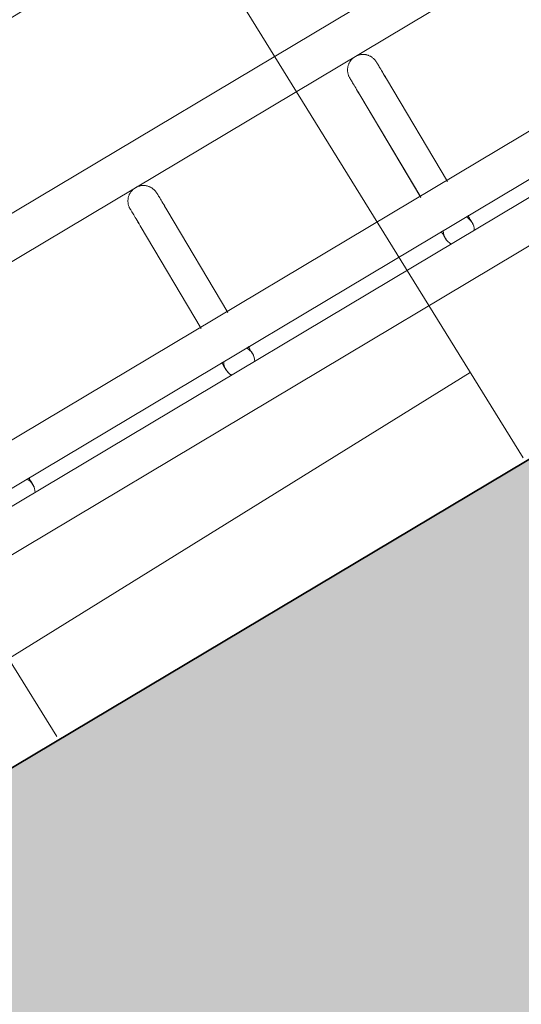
# Model space of a CAD drawing. Header units: metres. Extents: x 127444 to 127966, y 464485 to 464708.
# Tile 289 of 425: x 127923.5824 to 127923.6794, y 464649.6423 to 464649.8326. Entities that reach past the tile are written whole.
import ezdxf

# ---------------------------------------------------------------- set-up
doc = ezdxf.new("R2010")
doc.units = ezdxf.units.M
for name, color, linetype, lineweight in [('A-FLOR-HRAL', 11, 'Continuous', 9), ('B-WE-VH-VERHARDING_BETONSTRAATSTEEN-A-200', 8, 'Continuous', 9), ('N-WE-VH-VERHARDING_BETON-A', 252, 'Continuous', 18), ('N-WE-VH-VERHARDING_BETON-G', 252, 'Continuous', 35), ('S-BEAM', 12, 'Continuous', 9)]:
    doc.layers.add(name, color=color, linetype=linetype, lineweight=lineweight)

# ---------------------------------------------------------------- blocks, each defined once
blk = doc.blocks.new('34_22_B_BNP_Hekwerk_Integra_Schuin - Integra_Schuin_1000-4876941--2_00_00')
at = {"layer": 'A-FLOR-HRAL'}
for p, q in [((2736.98, 47.13), (-1956.09, 47.13)), ((-1956.09, 39.13), (2736.98, 39.13)), ((2736.97, 9.5), (-1956.09, 9.5)), ((-1956.09, 1.5), (2736.97, 1.5)), ((2736.97, -1.5), (-1956.09, -1.5)), ((-1956.09, -9.5), (2736.97, -9.5))]:
    blk.add_line(p, q, dxfattribs=at)
at = {"layer": 'S-BEAM'}
for p, q in [((-704.67, 32.34), (-704.67, 9.26)), ((-704.67, 32.34), (-704.67, 9.26)), ((-704.67, 32.34), (-704.67, 9.26)), ((-704.67, 32.34), (-704.67, 9.26)), ((-698.67, 9.26), (-698.67, 32.34)), ((-698.67, 9.26), (-698.67, 32.34)), ((-698.67, 9.26), (-698.67, 32.34)), ((-698.67, 9.26), (-698.67, 32.34)), ((-655.23, 32.34), (-655.23, 9.25)), ((-655.23, 32.34), (-655.23, 9.25)), ((-655.23, 32.34), (-655.23, 9.25)), ((-655.23, 32.34), (-655.23, 9.26)), ((-649.23, 9.25), (-649.23, 32.34)), ((-649.23, 9.25), (-649.23, 32.34)), ((-649.23, 9.25), (-649.23, 32.34)), ((-649.23, 9.26), (-649.23, 32.34))]:
    blk.add_line(p, q, dxfattribs=at)
at = {"layer": 'S-BEAM', "flags": 128}
for points in [[(-704.67, 36.13), (-704.67, 36.25), (-704.66, 36.36), (-704.65, 36.48), (-704.63, 36.6), (-704.61, 36.72), (-704.59, 36.84), (-704.56, 36.95), (-704.52, 37.07), (-704.48, 37.18), (-704.44, 37.29), (-704.39, 37.4), (-704.33, 37.51), (-704.28, 37.62), (-704.21, 37.72), (-704.15, 37.82), (-704.08, 37.92), (-704.01, 38.01), (-703.93, 38.1), (-703.85, 38.19), (-703.76, 38.28), (-703.67, 38.36), (-703.58, 38.44), (-703.49, 38.51), (-703.39, 38.58), (-703.29, 38.65), (-703.19, 38.71), (-703.09, 38.77), (-702.98, 38.83), (-702.87, 38.88), (-702.76, 38.92), (-702.65, 38.96), (-702.53, 39), (-702.42, 39.03), (-702.3, 39.06), (-702.18, 39.08), (-702.06, 39.1), (-701.94, 39.11), (-701.82, 39.12), (-701.7, 39.12), (-701.58, 39.12), (-701.47, 39.12), (-701.35, 39.11), (-701.23, 39.09), (-701.11, 39.07), (-700.99, 39.05), (-700.87, 39.02), (-700.76, 38.98), (-700.65, 38.94), (-700.53, 38.9), (-700.42, 38.85), (-700.32, 38.8), (-700.21, 38.74), (-700.11, 38.68), (-700.01, 38.62), (-699.91, 38.55), (-699.81, 38.48), (-699.72, 38.4), (-699.63, 38.32), (-699.54, 38.24), (-699.46, 38.15), (-699.38, 38.06), (-699.31, 37.97), (-699.23, 37.87), (-699.17, 37.77), (-699.1, 37.67), (-699.04, 37.57), (-698.99, 37.46), (-698.94, 37.35), (-698.89, 37.24), (-698.85, 37.13), (-698.81, 37.02), (-698.77, 36.9), (-698.75, 36.78), (-698.72, 36.67), (-698.7, 36.55), (-698.69, 36.43), (-698.68, 36.31), (-698.67, 36.19), (-698.67, 36.13)], [(-704.63, 36.6), (-704.61, 36.72), (-704.59, 36.84), (-704.56, 36.95), (-704.52, 37.07), (-704.48, 37.18), (-704.44, 37.29), (-704.39, 37.4), (-704.33, 37.51), (-704.28, 37.62), (-704.21, 37.72), (-704.15, 37.82), (-704.08, 37.92), (-704.01, 38.01), (-703.93, 38.1), (-703.85, 38.19), (-703.76, 38.28), (-703.67, 38.36), (-703.58, 38.44), (-703.49, 38.51), (-703.39, 38.58), (-703.29, 38.65), (-703.19, 38.71), (-703.09, 38.77), (-702.98, 38.83), (-702.87, 38.88), (-702.76, 38.92), (-702.65, 38.96), (-702.53, 39), (-702.42, 39.03), (-702.3, 39.06), (-702.18, 39.08), (-702.06, 39.1), (-701.94, 39.11), (-701.82, 39.12), (-701.7, 39.12), (-701.58, 39.12), (-701.47, 39.12), (-701.35, 39.11), (-701.23, 39.09), (-701.11, 39.07), (-700.99, 39.05), (-700.87, 39.02), (-700.76, 38.98), (-700.65, 38.94), (-700.53, 38.9), (-700.42, 38.85), (-700.32, 38.8), (-700.21, 38.74), (-700.11, 38.68), (-700.01, 38.62), (-699.91, 38.55), (-699.81, 38.48), (-699.72, 38.4), (-699.63, 38.32), (-699.54, 38.24), (-699.46, 38.15), (-699.38, 38.06), (-699.31, 37.97), (-699.23, 37.87), (-699.17, 37.77), (-699.1, 37.67), (-699.04, 37.57), (-698.99, 37.46), (-698.94, 37.35), (-698.89, 37.24), (-698.85, 37.13), (-698.81, 37.02), (-698.77, 36.9), (-698.75, 36.78), (-698.72, 36.67), (-698.7, 36.55), (-698.69, 36.43), (-698.68, 36.31), (-698.67, 36.19), (-698.67, 36.13)], [(-655.23, 36.13), (-655.23, 36.25), (-655.22, 36.36), (-655.21, 36.48), (-655.2, 36.6), (-655.17, 36.72), (-655.15, 36.84), (-655.12, 36.95), (-655.08, 37.07), (-655.04, 37.18), (-655, 37.29), (-654.95, 37.4), (-654.89, 37.51), (-654.84, 37.62), (-654.78, 37.72), (-654.71, 37.82), (-654.64, 37.92), (-654.57, 38.01), (-654.49, 38.1), (-654.41, 38.19), (-654.32, 38.28), (-654.24, 38.36), (-654.15, 38.44), (-654.05, 38.51), (-653.95, 38.58), (-653.85, 38.65), (-653.75, 38.71), (-653.65, 38.77), (-653.54, 38.83), (-653.43, 38.88), (-653.32, 38.92), (-653.21, 38.96), (-653.09, 39), (-652.98, 39.03), (-652.86, 39.06), (-652.74, 39.08), (-652.63, 39.1), (-652.51, 39.11), (-652.39, 39.12), (-652.27, 39.12), (-652.15, 39.12), (-652.03, 39.12), (-651.91, 39.11), (-651.79, 39.09), (-651.67, 39.07), (-651.55, 39.05), (-651.44, 39.02), (-651.32, 38.98), (-651.21, 38.94), (-651.1, 38.9), (-650.99, 38.85), (-650.88, 38.8), (-650.77, 38.74), (-650.67, 38.68), (-650.57, 38.62), (-650.47, 38.55), (-650.37, 38.48), (-650.28, 38.4), (-650.19, 38.32), (-650.1, 38.24), (-650.02, 38.15), (-649.94, 38.06), (-649.87, 37.97), (-649.8, 37.87), (-649.73, 37.77), (-649.66, 37.67), (-649.6, 37.57), (-649.55, 37.46), (-649.5, 37.35), (-649.45, 37.24), (-649.41, 37.13), (-649.37, 37.02), (-649.34, 36.9), (-649.31, 36.78), (-649.28, 36.67), (-649.26, 36.55), (-649.25, 36.43), (-649.24, 36.31), (-649.23, 36.19), (-649.23, 36.13)], [(-655.2, 36.6), (-655.17, 36.72), (-655.15, 36.84), (-655.12, 36.95), (-655.08, 37.07), (-655.04, 37.18), (-655, 37.29), (-654.95, 37.4), (-654.89, 37.51), (-654.84, 37.62), (-654.78, 37.72), (-654.71, 37.82), (-654.64, 37.92), (-654.57, 38.01), (-654.49, 38.1), (-654.41, 38.19), (-654.32, 38.28), (-654.24, 38.36), (-654.15, 38.44), (-654.05, 38.51), (-653.95, 38.58), (-653.85, 38.65), (-653.75, 38.71), (-653.65, 38.77), (-653.54, 38.83), (-653.43, 38.88), (-653.32, 38.92), (-653.21, 38.96), (-653.09, 39), (-652.98, 39.03), (-652.86, 39.06), (-652.74, 39.08), (-652.63, 39.1), (-652.51, 39.11), (-652.39, 39.12), (-652.27, 39.12), (-652.15, 39.12), (-652.03, 39.12), (-651.91, 39.11), (-651.79, 39.09), (-651.67, 39.07), (-651.55, 39.05), (-651.44, 39.02), (-651.32, 38.98), (-651.21, 38.94), (-651.1, 38.9), (-650.99, 38.85), (-650.88, 38.8), (-650.77, 38.74), (-650.67, 38.68), (-650.57, 38.62), (-650.47, 38.55), (-650.37, 38.48), (-650.28, 38.4), (-650.19, 38.32), (-650.1, 38.24), (-650.02, 38.15), (-649.94, 38.06), (-649.87, 37.97), (-649.8, 37.87), (-649.73, 37.77), (-649.66, 37.67), (-649.6, 37.57), (-649.55, 37.46), (-649.5, 37.35), (-649.45, 37.24), (-649.41, 37.13), (-649.37, 37.02), (-649.34, 36.9), (-649.31, 36.78), (-649.28, 36.67), (-649.26, 36.55), (-649.25, 36.43), (-649.24, 36.31), (-649.23, 36.19), (-649.23, 36.13)], [(-704.67, 32.34), (-704.67, 32.75), (-704.67, 33.15), (-704.67, 33.52), (-704.67, 33.87), (-704.67, 34.2), (-704.67, 34.5), (-704.67, 34.78), (-704.67, 35.03), (-704.67, 35.26), (-704.67, 35.46), (-704.67, 35.64), (-704.67, 35.78), (-704.67, 35.91), (-704.67, 36), (-704.67, 36.07), (-704.67, 36.11), (-704.67, 36.13)], [(-704.67, 36.13), (-704.67, 36.11), (-704.67, 36.07), (-704.67, 36), (-704.67, 35.91), (-704.67, 35.79), (-704.67, 35.64), (-704.67, 35.46), (-704.67, 35.26), (-704.67, 35.04), (-704.67, 34.78), (-704.67, 34.51), (-704.67, 34.2), (-704.67, 33.88), (-704.67, 33.53), (-704.67, 33.16), (-704.67, 32.76), (-704.67, 32.34), (-704.67, 32.34)], [(-698.67, 32.34), (-698.67, 32.75), (-698.67, 33.15), (-698.67, 33.52), (-698.67, 33.87), (-698.67, 34.2), (-698.67, 34.5), (-698.67, 34.78), (-698.67, 35.03), (-698.67, 35.26), (-698.67, 35.46), (-698.67, 35.64), (-698.67, 35.78), (-698.67, 35.91), (-698.67, 36), (-698.67, 36.07), (-698.67, 36.11), (-698.67, 36.13)], [(-698.67, 36.13), (-698.67, 36.11), (-698.67, 36.07), (-698.67, 36), (-698.67, 35.91), (-698.67, 35.79), (-698.67, 35.64), (-698.67, 35.46), (-698.67, 35.26), (-698.67, 35.04), (-698.67, 34.78), (-698.67, 34.51), (-698.67, 34.2), (-698.67, 33.88), (-698.67, 33.53), (-698.67, 33.16), (-698.67, 32.76), (-698.67, 32.34), (-698.67, 32.34)], [(-698.67, 33.52), (-698.67, 33.87), (-698.67, 34.2), (-698.67, 34.5), (-698.67, 34.78), (-698.67, 35.03), (-698.67, 35.26), (-698.67, 35.46), (-698.67, 35.64), (-698.67, 35.78), (-698.67, 35.91), (-698.67, 36), (-698.67, 36.07), (-698.67, 36.11), (-698.67, 36.13)], [(-698.67, 36.13), (-698.67, 36.11), (-698.67, 36.07), (-698.67, 36), (-698.67, 35.91), (-698.67, 35.79), (-698.67, 35.64), (-698.67, 35.46), (-698.67, 35.26), (-698.67, 35.04), (-698.67, 34.78), (-698.67, 34.51), (-698.67, 34.2), (-698.67, 33.88), (-698.67, 33.53)], [(-655.23, 32.34), (-655.23, 32.75), (-655.23, 33.15), (-655.23, 33.52), (-655.23, 33.87), (-655.23, 34.2), (-655.23, 34.5), (-655.23, 34.78), (-655.23, 35.03), (-655.23, 35.26), (-655.23, 35.46), (-655.23, 35.64), (-655.23, 35.78), (-655.23, 35.91), (-655.23, 36), (-655.23, 36.07), (-655.23, 36.11), (-655.23, 36.13)], [(-655.23, 36.13), (-655.23, 36.11), (-655.23, 36.07), (-655.23, 36), (-655.23, 35.91), (-655.23, 35.79), (-655.23, 35.64), (-655.23, 35.46), (-655.23, 35.26), (-655.23, 35.04), (-655.23, 34.78), (-655.23, 34.51), (-655.23, 34.2), (-655.23, 33.88), (-655.23, 33.53), (-655.23, 33.16), (-655.23, 32.76), (-655.23, 32.34), (-655.23, 32.34)], [(-649.23, 32.34), (-649.23, 32.75), (-649.23, 33.15), (-649.23, 33.52), (-649.23, 33.87), (-649.23, 34.2), (-649.23, 34.5), (-649.23, 34.78), (-649.23, 35.03), (-649.23, 35.26), (-649.23, 35.46), (-649.23, 35.64), (-649.23, 35.78), (-649.23, 35.91), (-649.23, 36), (-649.23, 36.07), (-649.23, 36.11), (-649.23, 36.13)], [(-649.23, 36.13), (-649.23, 36.11), (-649.23, 36.07), (-649.23, 36), (-649.23, 35.91), (-649.23, 35.79), (-649.23, 35.64), (-649.23, 35.46), (-649.23, 35.26), (-649.23, 35.04), (-649.23, 34.78), (-649.23, 34.51), (-649.23, 34.2), (-649.23, 33.88), (-649.23, 33.53), (-649.23, 33.16), (-649.23, 32.76), (-649.23, 32.34), (-649.23, 32.34)], [(-649.23, 33.52), (-649.23, 33.87), (-649.23, 34.2), (-649.23, 34.5), (-649.23, 34.78), (-649.23, 35.03), (-649.23, 35.26), (-649.23, 35.46), (-649.23, 35.64), (-649.23, 35.78), (-649.23, 35.91), (-649.23, 36), (-649.23, 36.07), (-649.23, 36.11), (-649.23, 36.13)], [(-649.23, 36.13), (-649.23, 36.11), (-649.23, 36.07), (-649.23, 36), (-649.23, 35.91), (-649.23, 35.79), (-649.23, 35.64), (-649.23, 35.46), (-649.23, 35.26), (-649.23, 35.04), (-649.23, 34.78), (-649.23, 34.51), (-649.23, 34.2), (-649.23, 33.88), (-649.23, 33.53)], [(-704.67, 32.34), (-704.67, 32.75), (-704.67, 33.15), (-704.67, 33.52), (-704.67, 33.87), (-704.67, 34.2)], [(-704.67, 34.2), (-704.67, 33.88), (-704.67, 33.53), (-704.67, 33.16), (-704.67, 32.76), (-704.67, 32.34), (-704.67, 32.34)], [(-655.23, 32.34), (-655.23, 32.75), (-655.23, 33.15), (-655.23, 33.52), (-655.23, 33.87), (-655.23, 34.2)], [(-655.23, 34.2), (-655.23, 33.88), (-655.23, 33.53), (-655.23, 33.16), (-655.23, 32.76), (-655.23, 32.34), (-655.23, 32.34)], [(-748.11, 0), (-748.11, -0.12), (-748.12, -0.24), (-748.13, -0.36), (-748.15, -0.48), (-748.17, -0.6)], [(-748.11, 0), (-748.11, -0.12), (-748.12, -0.24), (-748.13, -0.36), (-748.15, -0.48), (-748.17, -0.6)], [(-748.11, 1.58), (-748.11, 1.38), (-748.11, 1.19), (-748.11, 1.02), (-748.11, 0.86), (-748.11, 0.71), (-748.11, 0.58), (-748.11, 0.46), (-748.11, 0.35), (-748.11, 0.26), (-748.11, 0.18), (-748.11, 0.12), (-748.11, 0.07), (-748.11, 0.03), (-748.11, 0.01), (-748.11, 0)], [(-748.11, 1.58), (-748.11, 1.38), (-748.11, 1.19), (-748.11, 1.02), (-748.11, 0.86), (-748.11, 0.71), (-748.11, 0.58), (-748.11, 0.46), (-748.11, 0.35), (-748.11, 0.26), (-748.11, 0.18), (-748.11, 0.12), (-748.11, 0.07), (-748.11, 0.03), (-748.11, 0.01), (-748.11, 0)], [(-748.11, 0), (-748.11, 0.01), (-748.11, 0.03), (-748.11, 0.06), (-748.11, 0.11), (-748.11, 0.18), (-748.11, 0.26), (-748.11, 0.35), (-748.11, 0.46), (-748.11, 0.58), (-748.11, 0.71), (-748.11, 0.86), (-748.11, 1.02), (-748.11, 1.19), (-748.11, 1.37), (-748.11, 1.57)], [(-748.11, 0), (-748.11, 0.01), (-748.11, 0.03), (-748.11, 0.06), (-748.11, 0.11), (-748.11, 0.18), (-748.11, 0.26), (-748.11, 0.35), (-748.11, 0.46), (-748.11, 0.58), (-748.11, 0.71), (-748.11, 0.86), (-748.11, 1.02), (-748.11, 1.19), (-748.11, 1.37), (-748.11, 1.57)], [(-704.67, 1.58), (-704.67, 1.38), (-704.67, 1.19), (-704.67, 1.02), (-704.67, 0.86), (-704.67, 0.71), (-704.67, 0.58), (-704.67, 0.46), (-704.67, 0.35), (-704.67, 0.26), (-704.67, 0.18), (-704.67, 0.12), (-704.67, 0.07), (-704.67, 0.03), (-704.67, 0.01), (-704.67, 0)], [(-704.67, 1.58), (-704.67, 1.38), (-704.67, 1.19), (-704.67, 1.02), (-704.67, 0.86), (-704.67, 0.71), (-704.67, 0.58), (-704.67, 0.46), (-704.67, 0.35), (-704.67, 0.26), (-704.67, 0.18), (-704.67, 0.12), (-704.67, 0.07), (-704.67, 0.03), (-704.67, 0.01), (-704.67, 0)], [(-704.67, 0), (-704.67, 0.01), (-704.67, 0.03), (-704.67, 0.06), (-704.67, 0.11), (-704.67, 0.18), (-704.67, 0.26), (-704.67, 0.35), (-704.67, 0.46), (-704.67, 0.58), (-704.67, 0.71), (-704.67, 0.86), (-704.67, 1.02), (-704.67, 1.19), (-704.67, 1.37), (-704.67, 1.57)], [(-704.67, 0), (-704.67, 0.01), (-704.67, 0.03), (-704.67, 0.06), (-704.67, 0.11), (-704.67, 0.18), (-704.67, 0.26), (-704.67, 0.35), (-704.67, 0.46), (-704.67, 0.58), (-704.67, 0.71), (-704.67, 0.86), (-704.67, 1.02), (-704.67, 1.19), (-704.67, 1.37), (-704.67, 1.57)], [(-704.62, -0.54), (-704.64, -0.42), (-704.66, -0.3), (-704.67, -0.18), (-704.67, -0.06), (-704.67, 0)], [(-704.62, -0.54), (-704.64, -0.42), (-704.66, -0.3), (-704.67, -0.18), (-704.67, -0.06), (-704.67, 0)], [(-698.67, 0), (-698.67, -0.12), (-698.68, -0.24), (-698.69, -0.36), (-698.71, -0.48), (-698.73, -0.6)], [(-698.67, 0), (-698.67, -0.12), (-698.68, -0.24), (-698.69, -0.36), (-698.71, -0.48), (-698.73, -0.6)], [(-698.67, 1.58), (-698.67, 1.38), (-698.67, 1.19), (-698.67, 1.02), (-698.67, 0.86), (-698.67, 0.71), (-698.67, 0.58), (-698.67, 0.46), (-698.67, 0.35), (-698.67, 0.26), (-698.67, 0.18), (-698.67, 0.12), (-698.67, 0.07), (-698.67, 0.03), (-698.67, 0.01), (-698.67, 0)], [(-698.67, 1.58), (-698.67, 1.38), (-698.67, 1.19), (-698.67, 1.02), (-698.67, 0.86), (-698.67, 0.71), (-698.67, 0.58), (-698.67, 0.46), (-698.67, 0.35), (-698.67, 0.26), (-698.67, 0.18), (-698.67, 0.12), (-698.67, 0.07), (-698.67, 0.03), (-698.67, 0.01), (-698.67, 0)], [(-698.67, 0), (-698.67, 0.01), (-698.67, 0.03), (-698.67, 0.06), (-698.67, 0.11), (-698.67, 0.18), (-698.67, 0.26), (-698.67, 0.35), (-698.67, 0.46), (-698.67, 0.58), (-698.67, 0.71), (-698.67, 0.86), (-698.67, 1.02), (-698.67, 1.19), (-698.67, 1.37), (-698.67, 1.57)], [(-698.67, 0), (-698.67, 0.01), (-698.67, 0.03), (-698.67, 0.06), (-698.67, 0.11), (-698.67, 0.18), (-698.67, 0.26), (-698.67, 0.35), (-698.67, 0.46), (-698.67, 0.58), (-698.67, 0.71), (-698.67, 0.86), (-698.67, 1.02), (-698.67, 1.19), (-698.67, 1.37), (-698.67, 1.57)], [(-655.23, 1.58), (-655.23, 1.38), (-655.23, 1.19), (-655.23, 1.02), (-655.23, 0.86), (-655.23, 0.71), (-655.23, 0.58), (-655.23, 0.46), (-655.23, 0.35), (-655.23, 0.26), (-655.23, 0.18), (-655.23, 0.12), (-655.23, 0.07), (-655.23, 0.03), (-655.23, 0.01), (-655.23, 0)], [(-655.23, 1.58), (-655.23, 1.38), (-655.23, 1.19), (-655.23, 1.02), (-655.23, 0.86), (-655.23, 0.71), (-655.23, 0.58), (-655.23, 0.46), (-655.23, 0.35), (-655.23, 0.26), (-655.23, 0.18), (-655.23, 0.12), (-655.23, 0.07), (-655.23, 0.03), (-655.23, 0.01), (-655.23, 0)], [(-655.23, 0), (-655.23, 0.01), (-655.23, 0.03), (-655.23, 0.06), (-655.23, 0.11), (-655.23, 0.18), (-655.23, 0.26), (-655.23, 0.35), (-655.23, 0.46), (-655.23, 0.58), (-655.23, 0.71), (-655.23, 0.86), (-655.23, 1.02), (-655.23, 1.19), (-655.23, 1.37), (-655.23, 1.57)], [(-655.23, 0), (-655.23, 0.01), (-655.23, 0.03), (-655.23, 0.06), (-655.23, 0.11), (-655.23, 0.18), (-655.23, 0.26), (-655.23, 0.35), (-655.23, 0.46), (-655.23, 0.58), (-655.23, 0.71), (-655.23, 0.86), (-655.23, 1.02), (-655.23, 1.19), (-655.23, 1.37), (-655.23, 1.57)], [(-655.18, -0.54), (-655.2, -0.42), (-655.22, -0.3), (-655.23, -0.18), (-655.23, -0.06), (-655.23, 0)], [(-655.18, -0.54), (-655.2, -0.42), (-655.22, -0.3), (-655.23, -0.18), (-655.23, -0.06), (-655.23, 0)], [(-649.23, 0), (-649.24, -0.12), (-649.24, -0.24), (-649.26, -0.36), (-649.27, -0.48), (-649.29, -0.6)], [(-649.23, 0), (-649.24, -0.12), (-649.24, -0.24), (-649.26, -0.36), (-649.27, -0.48), (-649.29, -0.6)], [(-649.23, 1.58), (-649.23, 1.38), (-649.23, 1.19), (-649.23, 1.02), (-649.23, 0.86), (-649.23, 0.71), (-649.23, 0.58), (-649.23, 0.46), (-649.23, 0.35), (-649.23, 0.26), (-649.23, 0.18), (-649.23, 0.12), (-649.23, 0.07), (-649.23, 0.03), (-649.23, 0.01), (-649.23, 0)], [(-649.23, 1.58), (-649.23, 1.38), (-649.23, 1.19), (-649.23, 1.02), (-649.23, 0.86), (-649.23, 0.71), (-649.23, 0.58), (-649.23, 0.46), (-649.23, 0.35), (-649.23, 0.26), (-649.23, 0.18), (-649.23, 0.12), (-649.23, 0.07), (-649.23, 0.03), (-649.23, 0.01), (-649.23, 0)], [(-649.23, 0), (-649.23, 0.01), (-649.23, 0.03), (-649.23, 0.06), (-649.23, 0.11), (-649.23, 0.18), (-649.23, 0.26), (-649.23, 0.35), (-649.23, 0.46), (-649.23, 0.58), (-649.23, 0.71), (-649.23, 0.86), (-649.23, 1.02), (-649.23, 1.19), (-649.23, 1.37), (-649.23, 1.57)], [(-649.23, 0), (-649.23, 0.01), (-649.23, 0.03), (-649.23, 0.06), (-649.23, 0.11), (-649.23, 0.18), (-649.23, 0.26), (-649.23, 0.35), (-649.23, 0.46), (-649.23, 0.58), (-649.23, 0.71), (-649.23, 0.86), (-649.23, 1.02), (-649.23, 1.19), (-649.23, 1.37), (-649.23, 1.57)], [(-704.24, -1.55), (-704.3, -1.44), (-704.36, -1.34), (-704.41, -1.23)], [(-704.24, -1.55), (-704.3, -1.44), (-704.36, -1.34), (-704.41, -1.23)], [(-654.8, -1.55), (-654.86, -1.44), (-654.92, -1.34), (-654.97, -1.23)], [(-654.8, -1.55), (-654.86, -1.44), (-654.92, -1.34), (-654.97, -1.23)]]:
    blk.add_lwpolyline(points, dxfattribs=at)
at = {"layer": 'S-BEAM'}
for centre, start, end in [((-751.11, 0), 0, 30), ((-751.11, 0), 330, 0), ((-751.11, 0), 0, 15), ((-751.11, 0), 345, 0), ((-701.67, 0), 150, 180), ((-701.67, 0), 165, 180), ((-701.67, 0), 180, 210), ((-701.67, 0), 180, 195), ((-701.67, 0), 0, 30), ((-701.67, 0), 330, 0), ((-701.67, 0), 0, 15), ((-701.67, 0), 345, 0), ((-652.23, 0), 150, 180), ((-652.23, 0), 165, 180), ((-652.23, 0), 180, 210), ((-652.23, 0), 180, 195), ((-652.23, 0), 0, 30), ((-652.23, 0), 330, 0), ((-652.23, 0), 0, 15), ((-652.23, 0), 345, 0)]:
    blk.add_arc(centre, 3, start, end, dxfattribs=at)

msp = doc.modelspace()

# ---------------------------------------------------------------- hatches: boundary and pattern name
at = {"layer": 'B-WE-VH-VERHARDING_BETONSTRAATSTEEN-A-200'}
h = msp.add_hatch(dxfattribs=at)
h.set_pattern_fill('AVH-BSS_KEIFORMAAT_ELLEBOOG-SO', color=256, angle=1, pattern_type=2)
h.set_pattern_definition([(31.81611, (127908.58607, 464613.06392), (0.03386772, 0.14457862), [0.315, -0.105]), (301.81611, (127908.47536, 464613.24236), (0.03386772, 0.14457862), [0.315, -0.105])])
h.paths.add_polyline_path([(127940.57923, 464651.66311), (127937.65926, 464649.92134), (127938.01786, 464649.32017), (127940.93783, 464651.06194)], flags=16)
h.paths.add_polyline_path([(127944.2228, 464653.02142), (127943.8642, 464653.62259), (127940.94423, 464651.88083), (127941.30283, 464651.27966)], flags=16)
edge = h.paths.add_edge_path(flags=16)
edge.add_arc((127917.88105, 464700.47107), 0.4, 30.8149, 210.8149)
edge.add_line((127917.53752, 464700.26616), (127921.37951, 464693.82496))
edge.add_arc((127921.72304, 464694.02987), 0.4, 210.8149, 390.8149)
edge.add_line((127922.06657, 464694.23477), (127918.22458, 464700.67597))
edge = h.paths.add_edge_path()
edge.add_line((127929.24995, 464697.53579), (127928.80329, 464697.26935))
edge.add_line((127928.80329, 464697.26935), (127928.62665, 464697.56548))
edge.add_line((127928.62665, 464697.56548), (127924.41416, 464695.05272))
edge.add_line((127924.41416, 464695.05272), (127919.91876, 464702.589))
edge.add_arc((127922.49521, 464704.12585), 3, 146.6578, 210.81611, ccw=False)
edge.add_line((127919.989, 464705.77476), (127913.63025, 464701.98178))
edge.add_arc((127913.33915, 464701.57526), 0.5, 30.8162, 54.3942, ccw=False)
edge.add_line((127913.76856, 464701.8314), (127919.60859, 464692.04091))
edge.add_arc((127919.17411, 464691.7839), 0.50481, -52.9525, 30.6058, ccw=False)
edge.add_line((127919.47824, 464691.381), (127915.65218, 464689.09885))
edge.add_line((127915.65218, 464689.09885), (127916.2004, 464688.17979))
edge.add_line((127916.2004, 464688.17979), (127915.59923, 464687.82119))
edge.add_line((127915.59923, 464687.82119), (127915.05101, 464688.74026))
edge.add_line((127915.05101, 464688.74026), (127913.20424, 464687.63872))
edge.add_line((127913.20424, 464687.63872), (127914.89256, 464684.76207))
edge.add_line((127914.89256, 464684.76207), (127915.59184, 464684.79392))
edge.add_line((127915.59184, 464684.79392), (127915.63332, 464683.88302))
edge.add_line((127915.63332, 464683.88302), (127917.341, 464684.90122))
edge.add_line((127917.341, 464684.90122), (127916.77749, 464685.84591))
edge.add_line((127916.77749, 464685.84591), (127917.37866, 464686.20451))
edge.add_line((127917.37866, 464686.20451), (127918.50568, 464684.31512))
edge.add_line((127918.50568, 464684.31512), (127917.90451, 464683.95652))
edge.add_line((127917.90451, 464683.95652), (127919.08277, 464681.98124))
edge.add_line((127919.08277, 464681.98124), (127919.68394, 464682.33984))
edge.add_line((127919.68394, 464682.33984), (127921.4257, 464679.41987))
edge.add_line((127921.4257, 464679.41987), (127920.82453, 464679.06127))
edge.add_line((127920.82453, 464679.06127), (127922.00279, 464677.08599))
edge.add_line((127922.00279, 464677.08599), (127922.60396, 464677.44459))
edge.add_line((127922.60396, 464677.44459), (127923.73098, 464675.5552))
edge.add_line((127923.73098, 464675.5552), (127923.12981, 464675.1966))
edge.add_line((127923.12981, 464675.1966), (127924.61544, 464672.70603))
edge.add_line((127924.61544, 464672.70603), (127925.21661, 464673.06463))
edge.add_line((127925.21661, 464673.06463), (127926.34363, 464671.17523))
edge.add_line((127926.34363, 464671.17523), (127927.82926, 464668.68467))
edge.add_line((127927.82926, 464668.68467), (127928.95628, 464666.79527))
edge.add_line((127928.95628, 464666.79527), (127930.44191, 464664.30471))
edge.add_line((127930.44191, 464664.30471), (127931.56893, 464662.41531))
edge.add_line((127931.56893, 464662.41531), (127930.96776, 464662.05671))
edge.add_line((127930.96776, 464662.05671), (127932.45339, 464659.56615))
edge.add_line((127932.45339, 464659.56615), (127933.05456, 464659.92475))
edge.add_line((127933.05456, 464659.92475), (127934.18159, 464658.03535))
edge.add_line((127934.18159, 464658.03535), (127933.58041, 464657.67675))
edge.add_line((127933.58041, 464657.67675), (127933.90059, 464657.13999))
edge.add_line((127933.90059, 464657.13999), (127935.47222, 464658.07747))
edge.add_line((127935.47222, 464658.07747), (127936.59925, 464656.18808))
edge.add_line((127936.59925, 464656.18808), (127934.70986, 464655.06105))
edge.add_line((127934.70986, 464655.06105), (127933.96704, 464656.30634))
edge.add_line((127933.96704, 464656.30634), (127931.26177, 464654.69264))
edge.add_line((127931.26177, 464654.69264), (127931.62037, 464654.09147))
edge.add_line((127931.62037, 464654.09147), (127931.0192, 464653.73287))
edge.add_line((127931.0192, 464653.73287), (127930.66068, 464654.33409))
edge.add_line((127930.66068, 464654.33409), (127926.95213, 464652.12194))
edge.add_line((127926.95213, 464652.12194), (127930.18506, 464645.46298))
edge.add_line((127930.18506, 464645.46298), (127936.19927, 464649.05046))
edge.add_line((127936.19927, 464649.05046), (127936.55787, 464648.44929))
edge.add_line((127936.55787, 464648.44929), (127921.0133, 464639.17694))
edge.add_line((127921.0133, 464639.17694), (127920.84681, 464639.45605))
edge.add_line((127920.84681, 464639.45605), (127918.35625, 464637.97043))
edge.add_line((127918.35625, 464637.97043), (127918.90695, 464637.0472))
edge.add_line((127918.90695, 464637.0472), (127917.01756, 464635.92018))
edge.add_line((127917.01756, 464635.92018), (127916.46685, 464636.8434))
edge.add_line((127916.46685, 464636.8434), (127913.97628, 464635.35778))
edge.add_line((127913.97628, 464635.35778), (127914.14278, 464635.07866))
edge.add_line((127914.14278, 464635.07866), (127912.25338, 464633.95164))
edge.add_line((127912.25338, 464633.95164), (127915.11458, 464629.155))
edge.add_line((127915.11458, 464629.155), (127902.72187, 464621.76273))
edge.add_line((127902.72187, 464621.76273), (127903.5901, 464620.30719))
edge.add_line((127903.5901, 464620.30719), (127904.08821, 464620.60432))
edge.add_line((127904.08821, 464620.60432), (127904.44681, 464620.00315))
edge.add_line((127904.44681, 464620.00315), (127903.9487, 464619.70602))
edge.add_line((127903.9487, 464619.70602), (127905.69046, 464616.78605))
edge.add_line((127905.69046, 464616.78605), (127906.18858, 464617.08317))
edge.add_line((127906.18858, 464617.08317), (127906.54718, 464616.482))
edge.add_line((127906.54718, 464616.482), (127906.04906, 464616.18488))
edge.add_line((127906.04906, 464616.18488), (127907.79083, 464613.2649))
edge.add_line((127907.79083, 464613.2649), (127908.28894, 464613.56203))
edge.add_line((127908.28894, 464613.56203), (127908.58607, 464613.06392))
edge.add_line((127908.58607, 464613.06392), (127911.67781, 464614.90814))
edge.add_line((127911.67781, 464614.90814), (127911.38068, 464615.40625))
edge.add_line((127911.38068, 464615.40625), (127922.07294, 464621.78419))
edge.add_line((127922.07294, 464621.78419), (127922.37006, 464621.28608))
edge.add_line((127922.37006, 464621.28608), (127924.86063, 464622.7717))
edge.add_line((127924.86063, 464622.7717), (127924.5635, 464623.26982))
edge.add_line((127924.5635, 464623.26982), (127926.4529, 464624.39684))
edge.add_line((127926.4529, 464624.39684), (127926.75002, 464623.89873))
edge.add_line((127926.75002, 464623.89873), (127929.24059, 464625.38436))
edge.add_line((127929.24059, 464625.38436), (127928.94347, 464625.88247))
edge.add_line((127928.94347, 464625.88247), (127930.83286, 464627.00949))
edge.add_line((127930.83286, 464627.00949), (127931.12999, 464626.51138))
edge.add_line((127931.12999, 464626.51138), (127933.62055, 464627.99701))
edge.add_line((127933.62055, 464627.99701), (127933.32343, 464628.49512))
edge.add_line((127933.32343, 464628.49512), (127935.21282, 464629.62214))
edge.add_line((127935.21282, 464629.62214), (127935.50995, 464629.12403))
edge.add_line((127935.50995, 464629.12403), (127938.00051, 464630.60966))
edge.add_line((127938.00051, 464630.60966), (127937.96978, 464630.66119))
edge.add_line((127937.96978, 464630.66119), (127938.61389, 464631.0454))
edge.add_line((127938.61389, 464631.0454), (127938.3475, 464631.49198))
edge.add_line((127938.3475, 464631.49198), (127938.94867, 464631.85058))
edge.add_line((127938.94867, 464631.85058), (127939.21506, 464631.404))
edge.add_line((127939.21506, 464631.404), (127942.99385, 464633.65805))
edge.add_line((127942.99385, 464633.65805), (127942.72746, 464634.10463))
edge.add_line((127942.72746, 464634.10463), (127943.32863, 464634.46323))
edge.add_line((127943.32863, 464634.46323), (127943.59502, 464634.01665))
edge.add_line((127943.59502, 464634.01665), (127947.37381, 464636.2707))
edge.add_line((127947.37381, 464636.2707), (127947.10742, 464636.71728))
edge.add_line((127947.10742, 464636.71728), (127947.70859, 464637.07588))
edge.add_line((127947.70859, 464637.07588), (127947.97498, 464636.6293))
edge.add_line((127947.97498, 464636.6293), (127951.75377, 464638.88335))
edge.add_line((127951.75377, 464638.88335), (127951.48738, 464639.32993))
edge.add_line((127951.48738, 464639.32993), (127952.08855, 464639.68853))
edge.add_line((127952.08855, 464639.68853), (127952.35494, 464639.24195))
edge.add_line((127952.35494, 464639.24195), (127956.13373, 464641.496))
edge.add_line((127956.13373, 464641.496), (127955.86734, 464641.94258))
edge.add_line((127955.86734, 464641.94258), (127956.46851, 464642.30118))
edge.add_line((127956.46851, 464642.30118), (127956.7349, 464641.8546))
edge.add_line((127956.7349, 464641.8546), (127960.51369, 464644.10865))
edge.add_line((127960.51369, 464644.10865), (127960.2473, 464644.55523))
edge.add_line((127960.2473, 464644.55523), (127960.69389, 464644.82162))
edge.add_line((127960.69389, 464644.82162), (127959.27999, 464647.19196))
edge.add_line((127959.27999, 464647.19196), (127958.8334, 464646.92557))
edge.add_line((127958.8334, 464646.92557), (127958.47477, 464647.52678))
edge.add_line((127958.47477, 464647.52678), (127958.92142, 464647.79309))
edge.add_line((127958.92142, 464647.79309), (127958.87527, 464647.87041))
edge.add_line((127958.87527, 464647.87041), (127958.83663, 464647.84737))
edge.add_line((127958.83663, 464647.84737), (127958.29873, 464648.74912))
edge.add_line((127958.29873, 464648.74912), (127958.3374, 464648.77219))
edge.add_line((127958.3374, 464648.77219), (127958.29125, 464648.84946))
edge.add_line((127958.29125, 464648.84946), (127957.84469, 464648.58308))
edge.add_line((127957.84469, 464648.58308), (127957.48609, 464649.18425))
edge.add_line((127957.48609, 464649.18425), (127957.93268, 464649.45064))
edge.add_line((127957.93268, 464649.45064), (127955.52494, 464653.48708))
edge.add_line((127955.52494, 464653.48708), (127955.07836, 464653.22069))
edge.add_line((127955.07836, 464653.22069), (127954.71976, 464653.82186))
edge.add_line((127954.71976, 464653.82186), (127955.16635, 464654.08825))
edge.add_line((127955.16635, 464654.08825), (127952.76374, 464658.1161))
edge.add_line((127952.76374, 464658.1161), (127952.31714, 464657.8497))
edge.add_line((127952.31714, 464657.8497), (127951.95854, 464658.45088))
edge.add_line((127951.95854, 464658.45088), (127952.40514, 464658.71727))
edge.add_line((127952.40514, 464658.71727), (127950.1511, 464662.49607))
edge.add_line((127950.1511, 464662.49607), (127949.70449, 464662.22967))
edge.add_line((127949.70449, 464662.22967), (127949.34589, 464662.83084))
edge.add_line((127949.34589, 464662.83084), (127949.79248, 464663.09722))
edge.add_line((127949.79248, 464663.09722), (127947.53848, 464666.87604))
edge.add_line((127947.53848, 464666.87604), (127947.09184, 464666.60963))
edge.add_line((127947.09184, 464666.60963), (127946.73324, 464667.2108))
edge.add_line((127946.73324, 464667.2108), (127947.17983, 464667.47719))
edge.add_line((127947.17983, 464667.47719), (127944.92584, 464671.25601))
edge.add_line((127944.92584, 464671.25601), (127944.47919, 464670.98959))
edge.add_line((127944.47919, 464670.98959), (127944.12059, 464671.59076))
edge.add_line((127944.12059, 464671.59076), (127944.56722, 464671.85717))
edge.add_line((127944.56722, 464671.85717), (127942.31317, 464675.63596))
edge.add_line((127942.31317, 464675.63596), (127941.86654, 464675.36955))
edge.add_line((127941.86654, 464675.36955), (127941.50794, 464675.97072))
edge.add_line((127941.50794, 464675.97072), (127941.9546, 464676.23715))
edge.add_line((127941.9546, 464676.23715), (127939.7005, 464680.01591))
edge.add_line((127939.7005, 464680.01591), (127939.25413, 464679.74965))
edge.add_line((127939.25413, 464679.74965), (127938.89514, 464680.35059))
edge.add_line((127938.89514, 464680.35059), (127939.34202, 464680.61716))
edge.add_line((127939.34202, 464680.61716), (127937.08788, 464684.39589))
edge.add_line((127937.08788, 464684.39589), (127936.64124, 464684.12947))
edge.add_line((127936.64124, 464684.12947), (127936.28264, 464684.73064))
edge.add_line((127936.28264, 464684.73064), (127936.7293, 464684.99708))
edge.add_line((127936.7293, 464684.99708), (127934.47522, 464688.77585))
edge.add_line((127934.47522, 464688.77585), (127934.02859, 464688.50943))
edge.add_line((127934.02859, 464688.50943), (127933.66999, 464689.1106))
edge.add_line((127933.66999, 464689.1106), (127934.11664, 464689.37703))
edge.add_line((127934.11664, 464689.37703), (127931.8626, 464693.15582))
edge.add_line((127931.8626, 464693.15582), (127931.41594, 464692.88939))
edge.add_line((127931.41594, 464692.88939), (127931.05734, 464693.49056))
edge.add_line((127931.05734, 464693.49056), (127931.504, 464693.75699))
edge.add_line((127931.504, 464693.75699), (127929.24995, 464697.53579))
h.paths.add_polyline_path([(127958.14957, 464648.76494), (127958.25263, 464648.82642), (127958.88274, 464647.77007), (127958.77968, 464647.7086)], flags=17)
h = msp.add_hatch(dxfattribs=at)
h.set_pattern_fill('AVH-BSS_KEIFORMAAT_ELLEBOOG-SO', color=256, angle=1, pattern_type=2)
h.set_pattern_definition([(1, (2e-09, 52.72539), (0.103151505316, 0.106816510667), [0.315, -0.105]), (271, (-0.00367, 52.93536), (0.103151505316, 0.106816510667), [0.315, -0.105])])
h.paths.add_polyline_path([(127936.64375, 464648.50051), (127936.28515, 464649.10169), (127925.97936, 464642.95427), (127922.55986, 464648.68687), (127922.86045, 464648.86617), (127922.50185, 464649.46734), (127917.3531, 464646.39611), (127917.30336, 464647.21519), (127916.60409, 464647.18334), (127916.70418, 464644.98562), (127917.40346, 464645.01746), (127917.37714, 464645.59537), (127918.05108, 464645.99738), (127921.47058, 464640.26478), (127920.6547, 464639.77811), (127921.0133, 464639.17694)], flags=17)
h.paths.add_polyline_path([(127906.47784, 464630.50653), (127906.11925, 464631.1077), (127904.22985, 464629.98067), (127904.58845, 464629.3795)], flags=16)
h.paths.add_polyline_path([(127914.14278, 464635.07866), (127913.78418, 464635.67983), (127911.89478, 464634.55281), (127912.25338, 464633.95164)], flags=17)
h.paths.add_polyline_path([(127936.64375, 464648.50051), (127936.28515, 464649.10169), (127925.97936, 464642.95427), (127922.55986, 464648.68687), (127922.86045, 464648.86617), (127922.50185, 464649.46734), (127917.3531, 464646.39611), (127917.30336, 464647.21519), (127916.60409, 464647.18334), (127916.70418, 464644.98562), (127917.40346, 464645.01746), (127917.37714, 464645.59537), (127918.05108, 464645.99738), (127921.47058, 464640.26478), (127920.6547, 464639.77811), (127921.0133, 464639.17694)], flags=17)
edge = h.paths.add_edge_path(flags=16)
edge.add_arc((127906.61302, 464696.42456), 0.40001, 2.991, 182.2395)
edge.add_line((127906.21332, 464696.40893), (127906.72019, 464685.30208))
edge.add_arc((127907.11886, 464685.34036), 0.4005, 185.4842, 359.7384)
edge.add_line((127907.51936, 464685.33853), (127907.01249, 464696.44544))
edge = h.paths.add_edge_path()
edge.add_line((127915.6825, 464667.41804), (127916.38177, 464667.44989))
edge.add_line((127916.38177, 464667.44989), (127916.21855, 464671.03351))
edge.add_line((127916.21855, 464671.03351), (127915.51928, 464671.00166))
edge.add_line((127915.51928, 464671.00166), (127915.41918, 464673.19938))
edge.add_line((127915.41918, 464673.19938), (127916.11846, 464673.23123))
edge.add_line((127916.11846, 464673.23123), (127915.98254, 464676.21547))
edge.add_line((127915.98254, 464676.21547), (127915.28327, 464676.18363))
edge.add_line((127915.28327, 464676.18363), (127915.12857, 464679.58011))
edge.add_line((127915.12857, 464679.58011), (127915.82785, 464679.61195))
edge.add_line((127915.82785, 464679.61195), (127915.69193, 464682.5962))
edge.add_line((127915.69193, 464682.5962), (127914.99266, 464682.56435))
edge.add_line((127914.99266, 464682.56435), (127914.89029, 464684.81202))
edge.add_line((127914.89029, 464684.81202), (127913.20424, 464687.63872))
edge.add_line((127913.20424, 464687.63872), (127910.65997, 464686.12114))
edge.add_arc((127910.40161, 464686.54922), 0.50001, 182.6082, 301.1127, ccw=False)
edge.add_line((127909.90212, 464686.52647), (127909.31543, 464699.40799))
edge.add_line((127909.31543, 464699.40799), (127903.79014, 464696.11216))
edge.add_line((127903.79014, 464696.11216), (127904.50289, 464680.46465))
edge.add_line((127904.50289, 464680.46465), (127899.60241, 464680.24141))
edge.add_line((127899.60241, 464680.24141), (127899.92236, 464673.19029))
edge.add_line((127899.92236, 464673.19029), (127899.34297, 464673.1639))
edge.add_line((127899.34297, 464673.1639), (127899.50737, 464669.58033))
edge.add_line((127899.50737, 464669.58033), (127900.08677, 464669.60672))
edge.add_line((127900.08677, 464669.60672), (127900.18686, 464667.409))
edge.add_line((127900.18686, 464667.409), (127899.60746, 464667.38261))
edge.add_line((127899.60746, 464667.38261), (127899.77068, 464663.79899))
edge.add_line((127899.77068, 464663.79899), (127900.35008, 464663.82538))
edge.add_line((127900.35008, 464663.82538), (127900.45017, 464661.62766))
edge.add_line((127900.45017, 464661.62766), (127899.87077, 464661.60127))
edge.add_line((127899.87077, 464661.60127), (127900.03861, 464658.01786))
edge.add_line((127900.03861, 464658.01786), (127900.61801, 464658.04425))
edge.add_line((127900.61801, 464658.04425), (127900.71348, 464655.84631))
edge.add_line((127900.71348, 464655.84631), (127900.13408, 464655.81992))
edge.add_line((127900.13408, 464655.81992), (127900.2973, 464652.2363))
edge.add_line((127900.2973, 464652.2363), (127900.8767, 464652.26269))
edge.add_line((127900.8767, 464652.26269), (127900.9768, 464650.06497))
edge.add_line((127900.9768, 464650.06497), (127900.3974, 464650.03858))
edge.add_line((127900.3974, 464650.03858), (127900.56061, 464646.45496))
edge.add_line((127900.56061, 464646.45496), (127901.14001, 464646.48135))
edge.add_line((127901.14001, 464646.48135), (127901.76673, 464632.72094))
edge.add_line((127901.76673, 464632.72094), (127901.18733, 464632.69455))
edge.add_line((127901.18733, 464632.69455), (127901.35055, 464629.11093))
edge.add_line((127901.35055, 464629.11093), (127901.92995, 464629.13732))
edge.add_line((127901.92995, 464629.13732), (127902.03004, 464626.9396))
edge.add_line((127902.03004, 464626.9396), (127901.45064, 464626.91321))
edge.add_line((127901.45064, 464626.91321), (127901.58097, 464624.05164))
edge.add_line((127901.58097, 464624.05164), (127902.16037, 464624.07803))
edge.add_line((127902.16037, 464624.07803), (127902.19222, 464623.37876))
edge.add_line((127902.19222, 464623.37876), (127901.7694, 464623.3595))
edge.add_line((127901.7694, 464623.3595), (127902.72187, 464621.76273))
edge.add_line((127902.72187, 464621.76273), (127915.11458, 464629.155))
edge.add_line((127915.11458, 464629.155), (127912.25338, 464633.95164))
edge.add_line((127912.25338, 464633.95164), (127914.14278, 464635.07866))
edge.add_line((127914.14278, 464635.07866), (127913.97628, 464635.35778))
edge.add_line((127913.97628, 464635.35778), (127916.46685, 464636.8434))
edge.add_line((127916.46685, 464636.8434), (127915.89053, 464637.80957))
edge.add_line((127915.89053, 464637.80957), (127917.77993, 464638.9366))
edge.add_line((127917.77993, 464638.9366), (127918.35625, 464637.97043))
edge.add_line((127918.35625, 464637.97043), (127920.84681, 464639.45605))
edge.add_line((127920.84681, 464639.45605), (127920.6547, 464639.77811))
edge.add_line((127920.6547, 464639.77811), (127921.47058, 464640.26478))
edge.add_line((127921.47058, 464640.26478), (127918.05038, 464646.00075))
edge.add_line((127918.05038, 464646.00075), (127917.37714, 464645.59537))
edge.add_line((127917.37714, 464645.59537), (127917.40346, 464645.01746))
edge.add_line((127917.40346, 464645.01746), (127916.70418, 464644.98562))
edge.add_line((127916.70418, 464644.98562), (127916.60409, 464647.18334))
edge.add_line((127916.60409, 464647.18334), (127917.18349, 464647.20973))
edge.add_line((127917.18349, 464647.20973), (127917.15193, 464647.90268))
edge.add_line((127917.15193, 464647.90268), (127916.57253, 464647.87629))
edge.add_line((127916.57253, 464647.87629), (127916.47243, 464650.07401))
edge.add_line((127916.47243, 464650.07401), (127917.17171, 464650.10586))
edge.add_line((127917.17171, 464650.10586), (127917.00849, 464653.68948))
edge.add_line((127917.00849, 464653.68948), (127916.30922, 464653.65763))
edge.add_line((127916.30922, 464653.65763), (127916.21781, 464655.85575))
edge.add_line((127916.21781, 464655.85575), (127916.0459, 464659.43897))
edge.add_line((127916.0459, 464659.43897), (127915.94581, 464661.6367))
edge.add_line((127915.94581, 464661.6367), (127915.78259, 464665.22032))
edge.add_line((127915.78259, 464665.22032), (127915.6825, 464667.41804))
h = msp.add_hatch(dxfattribs=at)
h.set_pattern_fill('AVH-BSS_KEIFORMAAT_ELLEBOOG-SO', color=256, scale=0.1, angle=1, pattern_type=2)
h.set_pattern_definition([(31.7793, (127922.68755, 464649.15602), (0.0339605, 0.144557), [0.315, -0.105]), (301.7793, (127922.57696, 464649.33454), (0.0339605, 0.144557), [0.315, -0.105])])
h.paths.add_polyline_path([(127924.56403, 464650.27534), (127925.10741, 464650.59736), (127924.93944, 464650.92136), (127922.50215, 464649.46752), (127922.68755, 464649.15602), (127924.14266, 464650.02399)])
at = {"layer": 'N-WE-VH-VERHARDING_BETON-A'}
h = msp.add_hatch(color=256, dxfattribs=at)
h.dxf.hatch_style = 1
edge = h.paths.add_edge_path()
edge.add_line((127921.64988, 464639.96419), (127917.87178, 464646.29796))
edge.add_line((127917.87178, 464646.29796), (127917.89329, 464646.31079))
edge.add_line((127917.89329, 464646.31079), (127917.94448, 464646.22489))
edge.add_arc((127917.96595, 464646.23769), 0.025, 210.8161, 300.8161)
edge.add_line((127917.97876, 464646.21622), (127918.15361, 464646.32086))
edge.add_arc((127918.13771, 464646.34015), 0.025, 309.4891, 390.8161)
edge.add_line((127918.15918, 464646.35296), (127918.10796, 464646.43884))
edge.add_line((127918.10796, 464646.43884), (127922.27326, 464648.92344))
edge.add_line((127922.27326, 464648.92344), (127922.32444, 464648.83754))
edge.add_arc((127922.34591, 464648.85034), 0.025, 210.8161, 300.8161)
edge.add_line((127922.35872, 464648.82887), (127922.4446, 464648.8801))
edge.add_line((127922.4446, 464648.8801), (127922.53048, 464648.93133))
edge.add_line((127922.53048, 464648.93133), (127922.53915, 464648.96561))
edge.add_line((127922.53915, 464648.96561), (127922.49432, 464649.04075))
edge.add_line((127922.49432, 464649.04075), (127925.10741, 464650.59736))
edge.add_line((127925.10741, 464650.59736), (127926.69124, 464647.32345))
edge.add_line((127926.69124, 464647.32345), (127928.32509, 464643.94613))
edge.add_line((127928.32509, 464643.94613), (127926.26601, 464642.71772))
edge.add_line((127926.26601, 464642.71772), (127926.21479, 464642.8036))
edge.add_arc((127926.19332, 464642.7908), 0.025, 30.8161, 120.8161)
edge.add_line((127926.18051, 464642.81227), (127926.09463, 464642.76104))
edge.add_line((127926.09463, 464642.76104), (127926.00445, 464642.70725))
edge.add_arc((127926.02475, 464642.68753), 0.0283, 135.8356, 195.7966)
edge.add_line((127925.99752, 464642.67983), (127926.05131, 464642.58965))
edge.add_line((127926.05131, 464642.58965), (127921.88605, 464640.10507))
edge.add_line((127921.88605, 464640.10507), (127921.83226, 464640.19525))
edge.add_arc((127921.81255, 464640.17495), 0.0283, 45.8356, 105.7966)
edge.add_line((127921.80484, 464640.20218), (127921.62449, 464640.0946))
edge.add_arc((127921.64479, 464640.07488), 0.0283, 135.8356, 195.7966)
edge.add_line((127921.61756, 464640.06718), (127921.67135, 464639.977))
edge.add_line((127921.67135, 464639.977), (127921.64988, 464639.96419))

# ---------------------------------------------------------------- linework, layer by layer
at = {"layer": 'N-WE-VH-VERHARDING_BETON-G', "flags": 128}
msp.add_lwpolyline([(127922.35872, 464648.82887), (127922.4446, 464648.8801), (127922.53048, 464648.93133), (127922.53915, 464648.96561), (127922.49432, 464649.04075), (127925.10741, 464650.59736), (127926.69124, 464647.32345), (127928.32509, 464643.94613), (127926.26601, 464642.71772), (127926.21479, 464642.8036, 0.414214), (127926.18051, 464642.81227), (127926.09463, 464642.76104), (127926.00445, 464642.70725, 0.267767), (127925.99752, 464642.67983), (127926.05131, 464642.58965), (127921.88605, 464640.10507)], format="xyb", dxfattribs=at)

# ---------------------------------------------------------------- block references
at = {"layer": 'A-FLOR-HRAL', "xscale": 0.001, "yscale": 0.001, "zscale": 0.001, "rotation": 30.81638242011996}
msp.add_blockref('34_22_B_BNP_Hekwerk_Integra_Schuin - Integra_Schuin_1000-4876941--2_00_00', (127924.22744, 464650.12595), dxfattribs=at)

doc.saveas('drawing.dxf')
